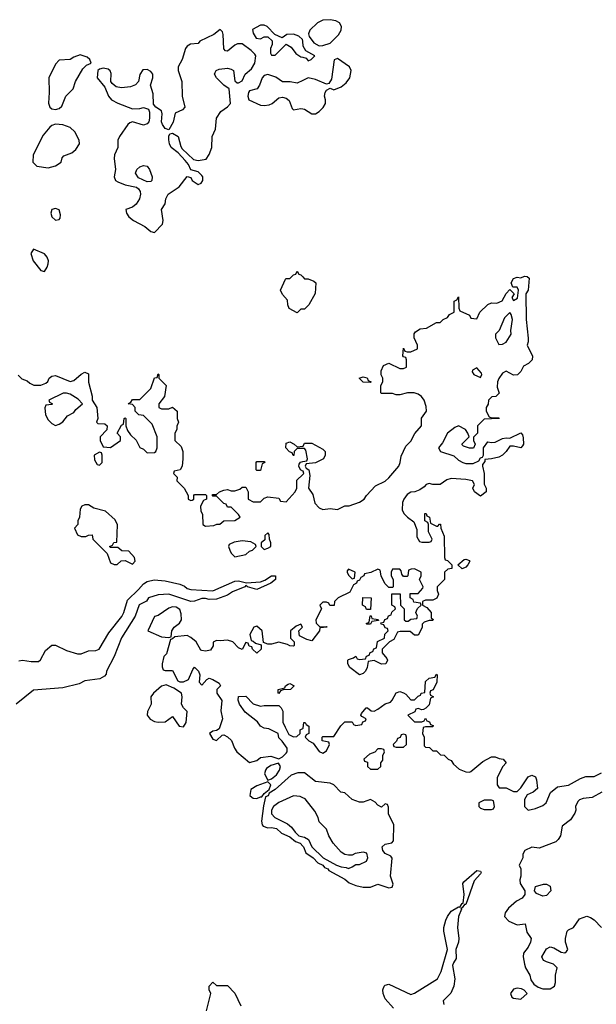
# Model space of a CAD drawing. Header units: inches. Extents: x 2380249 to 2585472, y 382747 to 546448.
# Tile 302 of 626: x 2548455 to 2551602, y 402851 to 408227. Entities that reach past the tile are written whole.
import ezdxf

# ---------------------------------------------------------------- set-up
doc = ezdxf.new("R2010")
doc.units = ezdxf.units.IN
doc.header["$MEASUREMENT"] = 0
doc.layers.add('C5440', color=7, linetype='Continuous')
doc.layers.add('C5450', color=7, linetype='Continuous')

msp = doc.modelspace()

# ---------------------------------------------------------------- linework, layer by layer
at = {"layer": 'C5440', "color": 4}
for points, elevation in [([(2550000, 408110.4), (2549999, 408119), (2549978, 408138), (2549950, 408148.7), (2549912.7, 408147.3), (2549888.4, 408128.4), (2549847.3, 408147.3), (2549806, 408190), (2549790, 408198), (2549770, 408198), (2549726.4, 408173.6), (2549730, 408154), (2549746.4, 408126.4), (2549770, 408122), (2549790, 408134), (2549810, 408134), (2549832.7, 408112.7), (2549832.7, 408092.7), (2549824.7, 408070), (2549824.7, 408044.7), (2549830, 408034), (2549850, 408034), (2549910, 408094), (2549936.9, 408076.9), (2549962.8, 408042.8), (2549990, 408024.7), (2550000, 408022.3)], 32), ([(2550000, 407895.2), (2549970, 407881.2), (2549931.3, 407888.7), (2549890, 407888), (2549853.6, 407913.6), (2549810, 407928.7), (2549790, 407922), (2549778, 407910), (2549764.7, 407870), (2549751.3, 407850), (2549710, 407838), (2549704.7, 407830), (2549701, 407810), (2549706, 407790), (2549770, 407761.3), (2549790, 407758.7), (2549816.9, 407763.1), (2549833.2, 407770), (2549870, 407800.7), (2549890, 407804.9), (2549910, 407798.8), (2549925.2, 407785.2), (2549942.5, 407742.5), (2549950, 407736), (2549990, 407742), (2550000, 407740.6)], 32), ([(2550000, 406646), (2549990, 406646), (2549970, 406626), (2549926, 406650), (2549918, 406670), (2549916.4, 406696.4), (2549890, 406726), (2549878, 406750), (2549906, 406810), (2549910, 406814), (2549930, 406814), (2549950, 406834), (2549962, 406838), (2549970, 406854), (2549978, 406838), (2549990, 406834), (2550000, 406823)], 28), ([(2548446, 406286), (2548466, 406266), (2548495.3, 406255.3), (2548510, 406242), (2548531.6, 406231.6), (2548570, 406231), (2548598, 406242), (2548608.8, 406251.1), (2548615.3, 406270), (2548630, 406281), (2548650, 406284.7), (2548730, 406252), (2548750, 406258), (2548790, 406292), (2548810, 406302), (2548830, 406294), (2548831.2, 406248.9), (2548850.9, 406170.9), (2548851.3, 406150), (2548876, 406110), (2548882, 406050), (2548874, 406030), (2548882, 406022), (2548919.6, 406019.6), (2548932, 406010), (2548931.6, 405988.4), (2548894, 405950), (2548894, 405930), (2548910, 405894), (2548950, 405892), (2549006, 405930), (2549006, 405950), (2548988, 405970), (2549010, 406014), (2549022, 406018), (2549026, 406050), (2549030, 406054), (2549034, 406050), (2549034, 406010), (2549043.6, 405983.6), (2549059.6, 405959.6), (2549090, 405932), (2549110, 405892), (2549130, 405882), (2549150, 405862), (2549190, 405864.7), (2549198, 405870), (2549206, 405890), (2549206, 405950), (2549178, 406018), (2549130, 406066), (2549106, 406070), (2549086, 406090), (2549086, 406110), (2549070, 406126), (2549048, 406130), (2549062, 406138), (2549070, 406154), (2549110, 406154), (2549128.4, 406171.6), (2549170, 406214), (2549190, 406272), (2549206, 406274), (2549210, 406294), (2549214, 406290), (2549214, 406270), (2549254, 406230), (2549244.7, 406170), (2549214, 406130), (2549214, 406110), (2549230, 406102), (2549270, 406102), (2549290, 406112), (2549314, 406090), (2549314, 406050), (2549322, 406030), (2549312.7, 406007.3), (2549312, 405990), (2549302, 405970), (2549302, 405930), (2549336, 405896), (2549344.7, 405870), (2549344.7, 405830), (2549342, 405790), (2549331.6, 405768.4), (2549298, 405762), (2549294, 405750), (2549314, 405730), (2549312, 405710), (2549352, 405670), (2549374, 405630), (2549374, 405610), (2549390, 405602), (2549396.4, 405603.6), (2549406, 405610), (2549406, 405630), (2549410, 405634), (2549470, 405634), (2549474, 405630), (2549474, 405610), (2549458, 405602), (2549442, 405570), (2549443.6, 405543.6), (2549452.7, 405527.3), (2549454, 405470), (2549470, 405462), (2549514.6, 405465.4), (2549532, 405472), (2549548, 405472), (2549570, 405491.3), (2549630, 405492), (2549658, 405510), (2549650, 405526), (2549610, 405566), (2549590, 405566), (2549582, 405582), (2549570, 405586), (2549530, 405626), (2549510, 405626), (2549506, 405630), (2549510, 405634), (2549530, 405634), (2549546, 405650), (2549570, 405658), (2549590, 405662), (2549610, 405654), (2549630, 405654), (2549656.4, 405663.6), (2549670, 405674), (2549690, 405674), (2549702, 405650), (2549702, 405610), (2549730, 405594), (2549770, 405594), (2549790, 405614), (2549810, 405622), (2549870, 405614), (2549878, 405598), (2549910, 405594), (2549958, 405650), (2549968, 405670), (2549967.3, 405712.7), (2550000, 405744.2)], 28), ([(2550000, 405886), (2549970, 405886), (2549954, 405870), (2549952, 405848), (2549947.3, 405847.3), (2549942, 405862), (2549927.3, 405867.3), (2549908, 405890), (2549910, 405914), (2549930, 405922), (2549954, 405910), (2549970, 405894), (2550000, 405897.7)], 28), ([(2550000, 405762.9), (2549988.4, 405768.4), (2549978, 405790), (2549980.4, 405799.6), (2549988, 405812), (2550000, 405814.1)], 28), ([(2548450, 404726), (2548470, 404730.8), (2548518, 404722), (2548557.2, 404722.8), (2548568.8, 404731.1), (2548596.4, 404783.6), (2548630, 404811.3), (2548650, 404812), (2548710, 404782), (2548770, 404764.7), (2548790, 404764.7), (2548830, 404781), (2548870, 404782.8), (2548889.3, 404790.7), (2548940.8, 404879.2), (2549011.9, 404968.2), (2549023.6, 404990), (2549042.6, 405057.4), (2549104.4, 405115.6), (2549130, 405146.7), (2549150, 405160.3), (2549188.2, 405168.2), (2549250, 405163), (2549330, 405145.3), (2549354.9, 405134.9), (2549370, 405122), (2549390, 405116.3), (2549510, 405108.4), (2549630, 405162), (2549650, 405163.1), (2549692.8, 405152.8), (2549770, 405158.4), (2549794, 405166), (2549830, 405190.4), (2549850.7, 405190.7), (2549850.5, 405170), (2549826.8, 405150), (2549750, 405115.1), (2549698, 405130), (2549690, 405138), (2549684.7, 405130), (2549616.1, 405103.9), (2549590, 405085.4), (2549530, 405063), (2549490, 405060.5), (2549470, 405067.6), (2549450, 405067.3), (2549410, 405051.8), (2549390, 405049.8), (2549270, 405091.1), (2549210, 405086.6), (2549158.8, 405070), (2549147.3, 405052.7), (2549107.3, 405032.7), (2549084.9, 404970), (2549010, 404852.7), (2548970.9, 404749.1), (2548928, 404670), (2548927.1, 404652.9), (2548918, 404642), (2548892.3, 404627.7), (2548810, 404616.4), (2548779.5, 404600.5), (2548690, 404579.2), (2548530, 404567), (2548436.3, 404490)], 24), ([(2550000, 404853), (2549982, 404862), (2549978, 404890), (2549998, 404910), (2549990, 404926), (2549963.6, 404916.4), (2549934, 404890), (2549934, 404850), (2549954, 404830), (2549954, 404810), (2549950, 404806), (2549930, 404808), (2549916.4, 404816.4), (2549870, 404828.7), (2549830, 404818), (2549810, 404818), (2549786, 404826), (2549778, 404890), (2549750, 404915.3), (2549734, 404910), (2549712, 404870), (2549718, 404838), (2549730, 404834), (2549742, 404822), (2549774, 404814), (2549774, 404790), (2549750, 404768.7), (2549726, 404790), (2549722, 404802), (2549707.3, 404807.3), (2549702, 404822), (2549690, 404826), (2549670, 404788), (2549650, 404798), (2549618, 404830), (2549590, 404839), (2549550, 404835.3), (2549530, 404838), (2549512, 404828), (2549511.3, 404808.7), (2549496, 404784), (2549470, 404779), (2549450, 404782), (2549444.7, 404784.7), (2549419, 404830), (2549390, 404854), (2549370, 404864), (2549302, 404858), (2549290, 404846), (2549278, 404842), (2549256, 404764), (2549242, 404750), (2549232, 404710), (2549232.7, 404692.7), (2549238, 404678), (2549250, 404674), (2549290, 404674), (2549318, 404618), (2549330, 404611.3), (2549350, 404611), (2549376.5, 404623.5), (2549400.4, 404679.6), (2549410, 404692), (2549431, 404670), (2549438, 404650), (2549434, 404610), (2549450, 404594), (2549476.4, 404623.6), (2549490, 404631.3), (2549510, 404624.7), (2549543.6, 404603.6), (2549552, 404590), (2549532, 404570), (2549531.3, 404550), (2549558, 404510), (2549553.7, 404453.7), (2549562.8, 404410), (2549544.7, 404355.3), (2549530, 404346), (2549510, 404342), (2549492, 404330), (2549510, 404298), (2549530, 404292), (2549560.4, 404319.6), (2549570, 404322), (2549590, 404311.3), (2549610.5, 404290.5), (2549626.8, 404250), (2549641, 404230), (2549710, 404172), (2549750, 404182), (2549770, 404198), (2549825.4, 404205.4), (2549870, 404192), (2549890, 404202), (2549910, 404222), (2549915.3, 404230), (2549915.3, 404250), (2549888.4, 404288.4), (2549870, 404306), (2549866, 404330), (2549814.6, 404354.6), (2549790, 404358), (2549768.7, 404368.7), (2549752.9, 404392.9), (2549686, 404446), (2549655.3, 404490), (2549648.4, 404511.6), (2549650, 404532), (2549690, 404534), (2549730, 404492), (2549770, 404478), (2549790, 404482), (2549870, 404482), (2549882, 404470), (2549891.2, 404451.1), (2549891.6, 404391.6), (2549903.6, 404363.6), (2549924.7, 404324.7), (2549950, 404312), (2549967.3, 404312.7), (2549986, 404330), (2549986, 404350), (2550000, 404357)], 28), ([(2550000, 404115), (2549974, 404114), (2549937.5, 404102.5), (2549850, 404024), (2549816.9, 404003.1), (2549811, 403990), (2549796.9, 403983.1), (2549785.3, 403934.7), (2549774.4, 403850), (2549778, 403830), (2549783.6, 403823.6), (2549810, 403814.9), (2549830, 403816.4), (2549856, 403810), (2549884.4, 403784.4), (2549930, 403765.5), (2549959.7, 403739.7), (2549986.8, 403730), (2550000, 403714.4)], 28), ([(2550000, 403978.6), (2549985.6, 403985.6), (2549950, 403989.3), (2549870, 403953.3), (2549840.4, 403930), (2549829.1, 403910), (2549830.4, 403890), (2549848, 403870), (2549916.5, 403836.5), (2549938.5, 403818.5), (2549958.5, 403790), (2549979.5, 403770), (2550000, 403765.2)], 32), ([(2549474.6, 402814.6), (2549498, 402910), (2549489, 402930), (2549488.7, 402950), (2549510, 402971.3), (2549530, 402954), (2549590, 402954), (2549630, 402911.3), (2549662, 402842)], 24)]:
    msp.add_lwpolyline(points, dxfattribs=dict(at, elevation=elevation))
for points, elevation in [([(2549550, 408174), (2549514.2, 408145.8), (2549438, 408110), (2549430, 408098), (2549387.1, 408092.9), (2549370, 408082), (2549361, 408070), (2549342.8, 408010), (2549320.7, 407970), (2549320.7, 407950), (2549339.5, 407890), (2549342.4, 407810), (2549357.1, 407750), (2549344.4, 407735.6), (2549302.8, 407717.2), (2549292.8, 407667.2), (2549270, 407626), (2549250, 407632.7), (2549234.9, 407654.9), (2549229.6, 407670), (2549232.5, 407712.5), (2549229.2, 407730), (2549199, 407750), (2549185.6, 407765.6), (2549183.3, 407823.3), (2549168.7, 407870), (2549181.2, 407910), (2549181.2, 407930), (2549170, 407944), (2549150, 407956), (2549126.4, 407953.6), (2549110, 407928), (2549102.8, 407890), (2549087.9, 407872.1), (2549059.9, 407860.1), (2549010, 407854.5), (2548981.2, 407861.2), (2548959.3, 407879.3), (2548953.2, 407890), (2548953.6, 407933.6), (2548948.8, 407948.9), (2548938, 407958), (2548910, 407962), (2548890, 407958), (2548882, 407950), (2548878, 407910), (2548919.1, 407859.1), (2548940.7, 407810), (2548956, 407790), (2548990, 407770.7), (2549070, 407740.5), (2549110, 407741.6), (2549130, 407748), (2549158, 407738), (2549163, 407723), (2549163.7, 407690), (2549159.3, 407670), (2549150, 407658), (2549130, 407651.6), (2549070.5, 407669.5), (2549056.5, 407663.5), (2549045.1, 407654.9), (2548999.1, 407590), (2548990.5, 407570), (2548990.4, 407530), (2548973, 407490), (2548970.5, 407470), (2548978.4, 407410), (2548970.6, 407370), (2548977.3, 407350), (2548990, 407341.6), (2549030, 407326.4), (2549092.7, 407312.7), (2549104.4, 407304.4), (2549113, 407290), (2549114.4, 407274.4), (2549108.4, 407250), (2549090, 407220.9), (2549070, 407202.7), (2549034, 407190), (2549038, 407170), (2549051, 407150), (2549076, 407130), (2549138.8, 407098.8), (2549170, 407071.3), (2549190, 407064.7), (2549234, 407110), (2549239, 407130), (2549229, 407190), (2549250, 407222), (2549252.7, 407250), (2549266, 407274), (2549326, 407314), (2549370, 407371.3), (2549390, 407364.7), (2549397.3, 407350), (2549430, 407327.7), (2549446, 407334), (2549455.1, 407350), (2549454.5, 407370), (2549450, 407377.2), (2549430, 407397.2), (2549390, 407408), (2549376.5, 407436.5), (2549358.9, 407458.9), (2549320.1, 407500.1), (2549282.7, 407530), (2549272.3, 407550), (2549269.4, 407570.6), (2549269.3, 407590.7), (2549275.3, 407604.7), (2549290, 407606.8), (2549320.7, 407590), (2549334.2, 407534.2), (2549341.3, 407521.3), (2549404, 407464), (2549430, 407459.1), (2549473.6, 407466.4), (2549489.7, 407490.3), (2549503.6, 407530), (2549505.2, 407590), (2549523.7, 407630), (2549529.5, 407690), (2549553.4, 407726.6), (2549590, 407750.8), (2549606, 407770), (2549598, 407850), (2549570, 407869), (2549529.3, 407910), (2549519, 407930), (2549521.2, 407938.8), (2549528, 407950), (2549543.7, 407956.3), (2549590, 407962.8), (2549610, 407958), (2549622, 407950), (2549630, 407894), (2549642, 407882), (2549650, 407882), (2549670, 407894), (2549686, 407930), (2549720.2, 407959.8), (2549739, 407990), (2549744, 408030), (2549738.6, 408038.6), (2549718.9, 408058.9), (2549670, 408095.3), (2549644.5, 408095.5), (2549630, 408089), (2549590, 408055.3), (2549578, 408058), (2549569, 408069), (2549566.3, 408146.3), (2549561.2, 408161.2)], 32), ([(2548785.4, 408034.6), (2548750, 408022), (2548730, 408009.2), (2548670, 408006), (2548650, 407983.7), (2548614.2, 407910), (2548616.5, 407830), (2548611.8, 407771.8), (2548619.3, 407750), (2548630, 407740.4), (2548650, 407737.6), (2548670, 407741.6), (2548684.7, 407755.3), (2548706.6, 407810), (2548746.6, 407850), (2548759, 407890), (2548800.1, 407959.9), (2548820.2, 407979.8), (2548846, 407990), (2548838, 408010), (2548823.1, 408023.1)], 32), ([(2548650, 407656.2), (2548630.4, 407649.6), (2548619.9, 407640.1), (2548584, 407596), (2548528.7, 407490), (2548526.7, 407450), (2548548, 407428.1), (2548610, 407417.6), (2548650, 407428.5), (2548680.9, 407450), (2548686.2, 407473.8), (2548696.2, 407483.8), (2548738.8, 407501.2), (2548762, 407518), (2548780.7, 407550), (2548779.6, 407570), (2548755.3, 407615.3), (2548730, 407638.4), (2548690, 407654)], 32), ([(2549150, 407342.7), (2549103, 407363), (2549087.3, 407390), (2549094.5, 407410), (2549110, 407423.8), (2549130, 407430.6), (2549150, 407426.8), (2549164, 407410), (2549177.3, 407370), (2549176, 407350), (2549170, 407344)], 32), ([(2548650, 407195.6), (2548631.3, 407190), (2548625.7, 407170), (2548630.7, 407150), (2548650, 407133.4), (2548670, 407136), (2548676.6, 407143.4), (2548678.3, 407161.7), (2548670, 407189.2)], 32), ([(2548530, 406974), (2548516, 406950), (2548527.7, 406910), (2548570, 406858), (2548590, 406852), (2548604.7, 406875.3), (2548610, 406894), (2548612.3, 406910), (2548605.2, 406930), (2548590, 406949)], 32), ([(2548710, 406188), (2548692.7, 406187.3), (2548614, 406150), (2548618, 406138), (2548634, 406130), (2548630, 406126), (2548598, 406122), (2548592.7, 406107.3), (2548596, 406070), (2548610, 406042), (2548630, 406022), (2548650, 406011.3), (2548670, 406018), (2548690, 406031.3), (2548716.4, 406063.6), (2548750, 406082), (2548761.2, 406098.8), (2548798, 406130), (2548774.8, 406154.8), (2548730, 406182)], 28), ([(2548890, 405866), (2548862, 405850), (2548863.6, 405823.6), (2548878, 405798), (2548890, 405794), (2548906, 405810), (2548906, 405850), (2548902, 405862)], 28), ([(2549750, 405766), (2549746, 405770), (2549746, 405810), (2549750, 405814), (2549790, 405814), (2549794, 405810), (2549778, 405802), (2549770, 405766)], 28), ([(2548830, 405578), (2548810, 405578), (2548794, 405570), (2548785.4, 405554.6), (2548782, 405510), (2548772, 405490), (2548772, 405470), (2548754, 405450), (2548770, 405414), (2548790, 405404.7), (2548815.3, 405404.7), (2548830, 405412), (2548850, 405414), (2548854, 405390), (2548932, 405312), (2548950, 405262), (2548970, 405252), (2548987.3, 405252.7), (2549008.4, 405271.6), (2549030, 405274), (2549070, 405254), (2549086, 405270), (2549082, 405290), (2549050, 405326), (2549012.7, 405327.3), (2548990, 405346), (2548950, 405346), (2548946, 405350), (2548962, 405358), (2548968.4, 405371.6), (2548986, 405374), (2548988.8, 405468.9), (2548976.5, 405496.5), (2548924, 405544), (2548860.4, 405560.4)], 28), ([(2549810, 405426), (2549794, 405410), (2549792.7, 405387.3), (2549774, 405370), (2549774, 405350), (2549790, 405334), (2549810, 405342), (2549826, 405350), (2549826, 405370), (2549818, 405390), (2549816.4, 405416.4)], 28), ([(2549670, 405382), (2549625.4, 405374.6), (2549598, 405362), (2549594, 405350), (2549602, 405330), (2549610, 405314), (2549630, 405294), (2549690, 405307.3), (2549710, 405326), (2549726, 405330), (2549746, 405350), (2549742, 405362), (2549716.4, 405376.4)], 28), ([(2549290, 405022), (2549270, 405014), (2549210, 404974), (2549191.6, 404968.4), (2549154, 404890), (2549230, 404858), (2549270, 404854), (2549282, 404858), (2549286, 404890), (2549298, 404910), (2549328, 404932), (2549338, 404950), (2549336.4, 404983.6), (2549330, 405006), (2549310, 405019)], 28), ([(2549254.6, 404594.6), (2549230, 404588.7), (2549184.7, 404550), (2549171.3, 404530), (2549172, 404490), (2549152, 404450), (2549151.3, 404430), (2549167.5, 404407.5), (2549190, 404394.8), (2549210.6, 404390.6), (2549250, 404394), (2549290, 404422), (2549326, 404370), (2549350, 404366.8), (2549363.7, 404390), (2549369.2, 404449.2), (2549348.7, 404470), (2549339, 404490), (2549342, 404530), (2549338, 404550), (2549296.4, 404576.4)], 28), ([(2549870, 404548), (2549866, 404550), (2549866, 404570), (2549902, 404578), (2549906, 404590), (2549920.4, 404599.6), (2549930, 404602), (2549954, 404590), (2549934, 404570), (2549892.7, 404567.3), (2549878, 404562)], 28), ([(2549867.3, 404167.3), (2549825.2, 404154.8), (2549801.4, 404138.6), (2549796, 404130), (2549791, 404110), (2549810, 404074), (2549830, 404082), (2549856.2, 404103.8), (2549874, 404130), (2549878, 404150)], 28), ([(2549810, 404066), (2549750, 404044), (2549716, 404024), (2549711.2, 403991.1), (2549721.4, 403981.4), (2549730, 403976), (2549750, 403974.8), (2549770, 403982.8), (2549776.5, 403983.5), (2549790, 404002), (2549816.4, 404023.6), (2549826, 404050)], 28)]:
    msp.add_lwpolyline(points, close=True, dxfattribs=dict(at, elevation=elevation))
at = {"layer": 'C5450', "color": 4}
for points, elevation in [([(2550150, 408227.3), (2550110, 408225.1), (2550080.7, 408210), (2550038, 408170), (2550031, 408150), (2550035.3, 408135.3), (2550061.1, 408101.1), (2550090, 408084.7), (2550110, 408086), (2550150, 408098.8), (2550195.1, 408144.9), (2550209.4, 408170), (2550212.3, 408190), (2550201.2, 408210), (2550180.5, 408220.5)], 32), ([(2551130, 406628), (2551101.4, 406598.6), (2551072, 406530), (2551052, 406510), (2551052, 406490), (2551070, 406454), (2551090, 406456), (2551110, 406466.8), (2551137, 406510), (2551135.1, 406530), (2551145.2, 406590), (2551138, 406618)], 28), ([(2550950, 406326), (2550926, 406314), (2550924.7, 406304.7), (2550934, 406290), (2550970, 406274), (2550978, 406290), (2550976.4, 406296.4)], 28), ([(2550370, 406246), (2550330, 406248), (2550308, 406270), (2550330, 406278), (2550351.2, 406271.1), (2550358, 406258), (2550374, 406250)], 28), ([(2550870, 405228), (2550846, 405250), (2550880.4, 405279.6), (2550890, 405282), (2550910, 405274), (2550912, 405270), (2550902, 405250), (2550890, 405238)], 28), ([(2550250, 405226), (2550242, 405218), (2550242, 405210), (2550250, 405194), (2550270, 405174), (2550282, 405178), (2550286, 405210)], 28), ([(2550370, 405006), (2550347.3, 405007.3), (2550342, 405022), (2550326, 405030), (2550328.4, 405071.6), (2550374, 405070)], 28), ([(2550350, 404926), (2550346, 404930), (2550362, 404938), (2550367.3, 404972.7), (2550372.7, 404972.7), (2550378, 404958), (2550412.7, 404952.7), (2550414, 404946), (2550378, 404942), (2550370, 404926)], 28), ([(2550550, 404326), (2550538, 404322), (2550532.7, 404307.3), (2550518, 404302), (2550512.7, 404287.3), (2550494, 404270), (2550498, 404258), (2550510, 404254), (2550550, 404254), (2550566, 404270), (2550566, 404310), (2550562, 404322)], 28), ([(2550430, 404246), (2550410, 404246), (2550392.7, 404227.3), (2550363.6, 404216.4), (2550334, 404190), (2550338, 404178), (2550352.7, 404172.7), (2550354, 404150), (2550370, 404134), (2550410, 404134), (2550426, 404150), (2550426, 404170), (2550436.4, 404183.6), (2550438, 404210), (2550446, 404230), (2550442, 404242)], 28), ([(2551030, 403966), (2550990, 403966), (2550962, 403950), (2550962, 403930), (2550970, 403922), (2550990, 403914), (2551030, 403914), (2551042, 403918), (2551046, 403930), (2551042, 403962)], 28), ([(2551310, 403442), (2551276.4, 403456.4), (2551266, 403470), (2551270, 403494), (2551313.6, 403506.4), (2551330, 403506.8), (2551350, 403496), (2551354.8, 403470), (2551330, 403444)], 28), ([(2551170, 402939), (2551150, 402932.7), (2551134, 402910), (2551141, 402890), (2551150, 402884), (2551190, 402878), (2551226, 402910), (2551208.4, 402928.4), (2551194.6, 402934.6)], 28)]:
    msp.add_lwpolyline(points, close=True, dxfattribs=dict(at, elevation=elevation))
for points, elevation in [([(2550000, 408022.3), (2550018, 408018), (2550030, 408002), (2550046, 408010), (2550066, 408030), (2550016.4, 408056.4), (2550003.1, 408083.1), (2550000, 408110.4)], 32), ([(2550000, 407740.6), (2550010, 407739.1), (2550050, 407714), (2550070, 407714), (2550090, 407726.8), (2550111.9, 407748.1), (2550125.2, 407770), (2550125.2, 407790), (2550119, 407810), (2550122, 407830), (2550130, 407842), (2550150, 407854), (2550170, 407844.7), (2550210, 407861), (2550237.5, 407882.5), (2550257.2, 407910), (2550264, 407950), (2550255.3, 407970), (2550190, 408015.3), (2550172, 408008), (2550157.3, 407902.7), (2550142, 407878), (2550130, 407875.3), (2550070, 407901.2), (2550030, 407909.2), (2550000, 407895.2)], 32), ([(2550000, 405897.7), (2550002, 405898), (2550010, 405914), (2550050, 405914), (2550110, 405882), (2550122, 405870), (2550122, 405850), (2550114, 405830), (2550070, 405808), (2550018, 405802), (2550014, 405790), (2550018, 405778), (2550034, 405770), (2550038, 405738), (2550031.3, 405670), (2550054.4, 405634.4), (2550066.4, 405586.4), (2550090, 405562), (2550110, 405552), (2550150, 405558), (2550190, 405552), (2550230, 405572), (2550252.7, 405572.7), (2550310, 405592), (2550335.3, 405610), (2550348, 405630), (2550397.5, 405682.5), (2550450, 405707.3), (2550470, 405726), (2550524, 405790), (2550532.7, 405810), (2550536.5, 405843.5), (2550562, 405898), (2550590, 405926), (2550612.7, 405967.3), (2550648.7, 406010), (2550648.7, 406051.3), (2550675.3, 406090), (2550674.6, 406114.6), (2550662, 406150), (2550648, 406170), (2550630, 406182), (2550608.8, 406188.9), (2550571.2, 406188.9), (2550530, 406178), (2550510, 406178), (2550490, 406186), (2550430, 406186), (2550426, 406190), (2550426, 406230), (2550438, 406250), (2550438, 406270), (2550428.7, 406288.7), (2550428.7, 406310), (2550441.2, 406338.8), (2550470, 406352), (2550530, 406322), (2550550, 406322), (2550566, 406330), (2550566, 406370), (2550562, 406382), (2550550, 406386), (2550547.3, 406392.7), (2550550, 406434), (2550558, 406418), (2550570, 406414), (2550590, 406414), (2550626, 406430), (2550626, 406450), (2550608, 406490), (2550608.8, 406511.1), (2550616.4, 406523.6), (2550640.4, 406539.6), (2550676.4, 406543.6), (2550730, 406574), (2550750, 406574), (2550766, 406590), (2550790, 406602), (2550802, 406618), (2550826, 406630), (2550826, 406690), (2550842, 406698), (2550850, 406714), (2550852.7, 406652.7), (2550858, 406638), (2550910, 406614), (2550918, 406598), (2550950, 406594), (2550966, 406630), (2551010, 406672), (2551030, 406682), (2551060.4, 406679.6), (2551088.7, 406691.3), (2551110, 406732), (2551130, 406754), (2551154, 406730), (2551142, 406710), (2551150, 406694), (2551172.9, 406707.1), (2551178, 406750), (2551170, 406766), (2551146, 406766), (2551138, 406790), (2551150, 406814), (2551170, 406822), (2551190, 406818), (2551210, 406826), (2551224.7, 406824.7), (2551235.3, 406815.3), (2551230.7, 406750), (2551218, 406730), (2551218.8, 406590), (2551231.2, 406488.9), (2551231.3, 406468.7), (2551224.7, 406450), (2551254, 406390), (2551252, 406370), (2551232, 406350), (2551205.4, 406334.6), (2551190, 406306), (2551172.7, 406287.3), (2551150, 406286), (2551110, 406308), (2551090, 406298), (2551070, 406268), (2551062.8, 406250), (2551061, 406221), (2551071.6, 406188.4), (2551054, 406170), (2551032.7, 406167.3), (2551014, 406150), (2551011.6, 406128.4), (2551002, 406110), (2551002, 406090), (2551018, 406058), (2551030, 406054), (2551070, 406054), (2551072, 406050), (2550990, 406046), (2550954, 406010), (2550954, 405970), (2550932.7, 405947.3), (2550932, 405930), (2550942, 405910), (2550932.7, 405887.3), (2550910, 405888), (2550878, 405898), (2550870, 405906), (2550868, 405910), (2550908, 405950), (2550902, 405970), (2550889, 405990), (2550850, 406009.3), (2550830, 406000.9), (2550790.8, 405970), (2550763, 405917), (2550741, 405890), (2550752, 405870), (2550825.4, 405845.4), (2550850, 405822), (2550874, 405810), (2550890, 405804.7), (2550930, 405804.7), (2550962, 405818), (2550970, 405834), (2550982, 405838), (2550986, 405850), (2550986, 405890), (2551010, 405922), (2551030, 405918), (2551050, 405921), (2551090, 405941), (2551110, 405944.7), (2551130, 405942), (2551190, 405972), (2551199.6, 405959.6), (2551203.6, 405943.6), (2551204.7, 405910), (2551199.8, 405900.2), (2551190, 405888.7), (2551150, 405899), (2551130, 405898), (2551111, 405870), (2551090, 405849.2), (2551070, 405839), (2551030, 405828.7), (2550994, 405826), (2550994, 405814), (2550982, 405798), (2550982, 405790), (2550991, 405750), (2550991.2, 405691.1), (2551002, 405670), (2551002, 405650), (2550970, 405626), (2550938, 405650), (2550928, 405670), (2550938, 405690), (2550926, 405710), (2550890, 405717.2), (2550810, 405721.2), (2550785.8, 405714.2), (2550750, 405688.7), (2550710, 405688.7), (2550690, 405694), (2550674, 405690), (2550663.6, 405676.4), (2550639.6, 405660.4), (2550611.2, 405648.9), (2550590, 405648), (2550570, 405635.3), (2550552, 405610), (2550544.7, 405590), (2550542, 405550), (2550552, 405530), (2550572, 405510), (2550606, 405486), (2550623.6, 405443.6), (2550623.6, 405403.6), (2550638, 405378), (2550650, 405374), (2550690, 405374), (2550702, 405378), (2550706, 405390), (2550686, 405430), (2550686, 405470), (2550682, 405482), (2550666, 405490), (2550666, 405530), (2550674, 405530), (2550678, 405518), (2550691.6, 405511.6), (2550698, 405478), (2550730, 405462), (2550738, 405462), (2550747.3, 405472.7), (2550752.7, 405472.7), (2550754, 405450), (2550772.7, 405407.3), (2550774, 405290), (2550778, 405278), (2550790, 405274), (2550814, 405250), (2550814, 405230), (2550792.7, 405227.3), (2550774, 405210), (2550774, 405170), (2550734, 405130), (2550734, 405110), (2550742, 405090), (2550731.2, 405068.9), (2550710, 405058), (2550670, 405058), (2550654, 405050), (2550654, 405030), (2550678, 405018), (2550702, 404990), (2550702, 404962), (2550711.6, 404951.6), (2550710, 404946), (2550690, 404946), (2550662, 404938), (2550652.7, 404927.3), (2550651.6, 404908.4), (2550630, 404866), (2550610, 404866), (2550587.3, 404887.3), (2550532.7, 404887.3), (2550518, 404882), (2550496.9, 404843.1), (2550474, 404830), (2550434, 404790), (2550434, 404770), (2550459.6, 404739.6), (2550462, 404730), (2550454, 404710), (2550430, 404708), (2550390, 404728), (2550358, 404722), (2550352, 404690), (2550342, 404670), (2550330, 404658), (2550310, 404649), (2550258, 404690), (2550246, 404710), (2550246, 404730), (2550250, 404734), (2550278, 404742), (2550290, 404752), (2550298, 404738), (2550310, 404734), (2550342, 404738), (2550347.3, 404752.7), (2550362, 404758), (2550367.3, 404772.7), (2550382, 404778), (2550387.3, 404792.7), (2550402, 404798), (2550408.8, 404831.1), (2550446, 404850), (2550448.4, 404871.6), (2550466, 404890), (2550462, 404902), (2550450, 404906), (2550442, 404922), (2550427.3, 404927.3), (2550426, 404934), (2550442, 404938), (2550447.3, 404952.7), (2550462, 404958), (2550467.3, 404972.7), (2550482, 404978), (2550487.3, 404992.7), (2550506, 405010), (2550502, 405022), (2550486, 405030), (2550487.3, 405092.7), (2550532.7, 405092.7), (2550534, 405030), (2550554, 405010), (2550554, 404950), (2550563.6, 404943.6), (2550576.4, 404943.6), (2550590, 404954), (2550622, 404958), (2550626, 404970), (2550618, 404990), (2550620.4, 404999.6), (2550627.3, 405012.7), (2550646, 405030), (2550642, 405042), (2550607.3, 405047.3), (2550602, 405062), (2550586, 405070), (2550586, 405094), (2550630, 405094), (2550656.4, 405123.6), (2550658, 405130), (2550638, 405170), (2550646, 405190), (2550646, 405210), (2550610, 405228), (2550592.7, 405227.3), (2550578, 405222), (2550574, 405190), (2550570, 405186), (2550550, 405186), (2550540.4, 405200.4), (2550538, 405218), (2550530, 405226), (2550490, 405226), (2550482, 405210), (2550482, 405190), (2550494, 405170), (2550494, 405130), (2550490, 405126), (2550470, 405126), (2550448.4, 405148.4), (2550428, 405190), (2550422, 405222), (2550410, 405226), (2550371.6, 405208.4), (2550338, 405202), (2550334, 405190), (2550318, 405182), (2550310, 405166), (2550298, 405162), (2550294, 405150), (2550278, 405142), (2550258, 405102), (2550194, 405070), (2550174, 405050), (2550171.6, 405028.4), (2550148.4, 405028.4), (2550142, 405042), (2550130, 405046), (2550110, 405046), (2550094, 405030), (2550102, 405010), (2550072, 404950), (2550072.7, 404932.7), (2550092.7, 404912.7), (2550130, 404914), (2550134, 404910), (2550094, 404906), (2550092, 404890), (2550050, 404835.3), (2550022, 404842), (2550000, 404853)], 28), ([(2550000, 406823), (2550010, 406812), (2550030, 406812), (2550059.8, 406799.8), (2550071.3, 406790), (2550067.1, 406732.9), (2550034, 406670), (2550010, 406646), (2550000, 406646)], 28), ([(2550000, 405814.1), (2550022, 405818), (2550026, 405830), (2550016.4, 405876.4), (2550010, 405886), (2550000, 405886)], 28), ([(2550000, 405744.2), (2550006, 405750), (2550002, 405762), (2550000, 405762.9)], 28), ([(2550000, 404357), (2550002, 404358), (2550006, 404390), (2550014, 404390), (2550018, 404378), (2550034, 404370), (2550034, 404330), (2550018, 404322), (2550014, 404310), (2550034, 404290), (2550056.9, 404276.9), (2550090, 404232), (2550110, 404222), (2550130, 404234), (2550146, 404270), (2550142, 404282), (2550106, 404290), (2550106, 404310), (2550110, 404314), (2550170, 404314), (2550208.8, 404371.1), (2550230, 404394), (2550270, 404394), (2550278, 404378), (2550290, 404374), (2550322, 404378), (2550327.3, 404392.7), (2550342, 404398), (2550346, 404410), (2550322, 404422), (2550318, 404430), (2550320.4, 404439.6), (2550346, 404470), (2550354, 404470), (2550372.7, 404452.7), (2550390, 404452), (2550410, 404462), (2550449.1, 404490.9), (2550479, 404501), (2550488.8, 404511.1), (2550510, 404552), (2550530, 404558), (2550550, 404552), (2550563.6, 404543.6), (2550590, 404514), (2550610, 404514), (2550630, 404534), (2550642, 404538), (2550646, 404550), (2550666, 404554), (2550670, 404614), (2550690, 404632), (2550722, 404638), (2550730, 404654), (2550734, 404650), (2550732, 404610), (2550711.6, 404568.4), (2550698, 404562), (2550694, 404550), (2550698, 404538), (2550714, 404530), (2550698, 404522), (2550690, 404486), (2550672.7, 404467.3), (2550659.6, 404460.4), (2550650, 404458), (2550630, 404466), (2550618, 404462), (2550612.7, 404447.3), (2550574, 404430), (2550610, 404394), (2550650, 404394), (2550662, 404398), (2550670, 404414), (2550678, 404398), (2550692.7, 404392.7), (2550698, 404378), (2550712.7, 404372.7), (2550710, 404366), (2550670, 404366), (2550658, 404362), (2550654, 404330), (2550662, 404310), (2550662, 404262), (2550670, 404254), (2550692.7, 404252.7), (2550710, 404234), (2550730, 404234), (2550752.7, 404212.7), (2550771.6, 404211.6), (2550794, 404190), (2550810, 404182), (2550822.8, 404162.8), (2550854.4, 404134.4), (2550890, 404121), (2550910, 404118), (2550918, 404122), (2550982.5, 404177.5), (2551030, 404202), (2551050, 404202), (2551072.7, 404192.7), (2551094, 404190), (2551111.3, 404170), (2551092, 404150), (2551062, 404090), (2551062, 404050), (2551072.7, 404032.7), (2551110, 404032), (2551150, 404012), (2551170, 404012), (2551190, 404032), (2551230, 404092), (2551250, 404102), (2551270, 404092), (2551276.9, 404076.9), (2551281, 404030), (2551258, 404010), (2551224.5, 403995.5), (2551210.7, 403970), (2551210.9, 403930.9), (2551230, 403911.3), (2551270, 403919.1), (2551310, 403936.4), (2551329.4, 403950), (2551352.9, 404007.1), (2551390, 404038), (2551450, 404046.8), (2551515.5, 404084.5), (2551544.7, 404095.3), (2551590, 404094.8), (2551630, 404114.8)], 28), ([(2550000, 403714.4), (2550003.8, 403710), (2550017.5, 403677.5), (2550056.3, 403650), (2550082.6, 403622.6), (2550110.4, 403610), (2550118.4, 403598.4), (2550136.3, 403590), (2550142, 403582), (2550230, 403534.4), (2550254.2, 403514.2), (2550290, 403498.7), (2550330, 403490.4), (2550370, 403490.7), (2550410, 403506.8), (2550470, 403486.8), (2550488.7, 403491.3), (2550493.2, 403506.8), (2550479.3, 403550), (2550489, 403649), (2550480.4, 403660.4), (2550450, 403674), (2550437.2, 403690), (2550434, 403710), (2550450, 403726), (2550487.3, 403732.7), (2550496.4, 403743.6), (2550498, 403830), (2550468, 403890), (2550467.3, 403927.3), (2550462, 403942), (2550450, 403946), (2550430, 403928), (2550410, 403938), (2550395.3, 403955.3), (2550370, 403968.7), (2550330, 403955.3), (2550310, 403955.3), (2550270, 403968.7), (2550230, 404006), (2550208.8, 404008.9), (2550169.3, 404049.3), (2550150, 404059), (2550070, 404067), (2550010, 404115.3), (2550000, 404115)], 28), ([(2551632, 404010), (2551579.5, 403980.5), (2551530, 403975.1), (2551510, 403967), (2551501.8, 403958.2), (2551488.6, 403930), (2551491, 403910), (2551485.5, 403894.5), (2551461.4, 403858.6), (2551416.9, 403823.1), (2551406.8, 403770), (2551394.8, 403750), (2551381.3, 403738.7), (2551290, 403704), (2551250, 403709), (2551212, 403690), (2551202, 403670), (2551202, 403650), (2551182, 403610), (2551191, 403590), (2551190.7, 403550), (2551184.9, 403530), (2551187.3, 403510), (2551212, 403470), (2551212, 403450), (2551198, 403430), (2551166.7, 403413.3), (2551123.9, 403376.1), (2551104.9, 403350), (2551102, 403330), (2551125.5, 403305.5), (2551170, 403285.5), (2551214, 403290), (2551224.1, 403244.1), (2551246.8, 403210), (2551244, 403190), (2551230, 403162), (2551204.7, 403130), (2551202.8, 403110), (2551210.9, 403069.1), (2551216.3, 403050), (2551239.1, 403010), (2551244.5, 402984.5), (2551261.4, 402961.4), (2551284.9, 402944.9), (2551310, 402934.8), (2551350, 402934.8), (2551374, 402950), (2551379.3, 402970), (2551379.5, 403010), (2551389, 403049), (2551369.4, 403069.4), (2551330, 403082.7), (2551315.3, 403090), (2551310, 403098), (2551306, 403110), (2551330, 403154), (2551350, 403164.9), (2551370, 403158.8), (2551410, 403136), (2551430, 403132), (2551440.4, 403139.6), (2551448, 403150), (2551434, 403190), (2551434, 403210), (2551444, 403250), (2551450, 403258), (2551478, 403270), (2551510, 403318), (2551550, 403331.3), (2551570, 403324.7), (2551590, 403311.3), (2551631, 403270)], 28), ([(2550000, 403765.2), (2550010, 403762.8), (2550031.3, 403751.3), (2550050.2, 403710), (2550111.6, 403650), (2550184.9, 403610), (2550210, 403601.3), (2550238, 403598), (2550250, 403592), (2550270, 403602), (2550290, 403614), (2550310, 403614), (2550348.4, 403631.6), (2550355.3, 403650), (2550350, 403675.3), (2550330, 403682), (2550286.4, 403673.6), (2550270, 403666), (2550250, 403666), (2550230, 403668), (2550210, 403682), (2550166, 403730), (2550142.7, 403770), (2550130, 403808), (2550090, 403848), (2550084, 403870), (2550065.6, 403905.6), (2550012.5, 403972.5), (2550000, 403978.6)], 32), ([(2550496, 402830), (2550450, 402881.2), (2550438.4, 402910), (2550438, 402930), (2550444, 402950), (2550450, 402956), (2550470, 402960.7), (2550590, 402904), (2550610, 402910.7), (2550735.6, 402990), (2550755.8, 403030), (2550789.7, 403150), (2550769.7, 403250), (2550769.7, 403270.3), (2550781.6, 403310), (2550790, 403330.8), (2550810, 403359.1), (2550850, 403382.8), (2550858, 403382), (2550870, 403402), (2550876.4, 403403.6), (2550881.2, 403450), (2550874, 403510), (2550880.2, 403519.8), (2550950, 403580.7), (2550970, 403578), (2550973.4, 403570), (2550970, 403564), (2550935.5, 403524.5), (2550890, 403395.3), (2550883.6, 403396.4), (2550870, 403378), (2550863.6, 403376.4), (2550866, 403370), (2550850.4, 403330), (2550844.9, 403270), (2550852.4, 403210), (2550850.4, 403190.4), (2550836.5, 403150), (2550838.3, 403101.7), (2550822.2, 403077.8), (2550818, 403062), (2550830.3, 402990), (2550824.6, 402950), (2550807.9, 402912.1), (2550767.3, 402870), (2550771, 402850)], 24)]:
    msp.add_lwpolyline(points, dxfattribs=dict(at, elevation=elevation))

doc.saveas('drawing.dxf')
